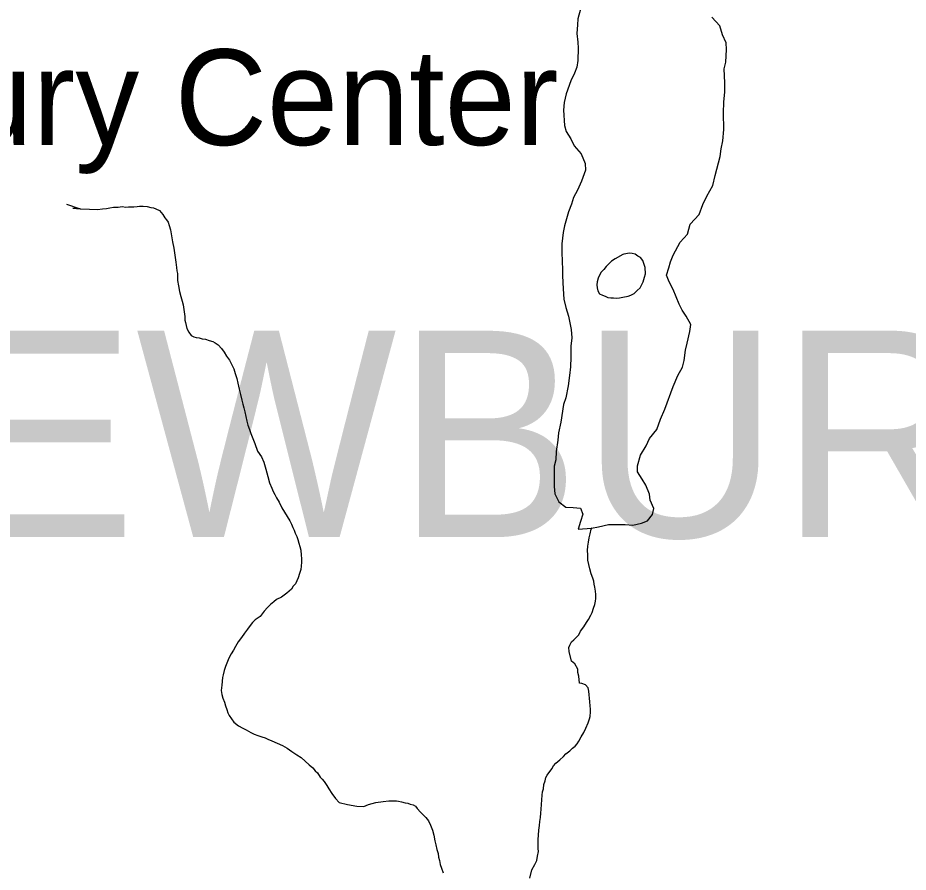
# Model space of a CAD drawing. Extents: x 103424 to 290657, y 38711 to 110967.
# Drawn here: x 214249.4459 to 214249.8137, y 40209.7104 to 40210.0632 of the extents above; entities that cross this region are included whole.
import ezdxf

# ---------------------------------------------------------------- set-up
doc = ezdxf.new("R2010")
doc.units = 0
for name, color, linetype in [('GM_X_Minor_Lake', 7, 'Continuous'), ('GM_X_Minor_River', 7, 'Continuous'), ('GM_X_Township_Text', 7, 'Continuous'), ('GM_X_Unincorporated_Text', 7, 'Continuous')]:
    doc.layers.add(name, color=color, linetype=linetype)

msp = doc.modelspace()

# ---------------------------------------------------------------- linework, layer by layer
at = {"layer": 'GM_X_Minor_Lake'}
msp.add_line((214249.67741, 40209.852), (214249.68291, 40209.85239), dxfattribs=at)
for points in [[(214249.6784, 40210.06682), (214249.67726, 40210.06283), (214249.67707, 40210.06036), (214249.67688, 40210.05675), (214249.67726, 40210.05314), (214249.67745, 40210.05067), (214249.67726, 40210.04554), (214249.67688, 40210.04288), (214249.67593, 40210.04041), (214249.67441, 40210.03718), (214249.67251, 40210.03186), (214249.67156, 40210.02825), (214249.67137, 40210.02502), (214249.67175, 40210.01876), (214249.67251, 40210.01629), (214249.6744, 40210.01325), (214249.67573, 40210.0104), (214249.67858, 40210.00699), (214249.68028, 40210.003), (214249.68047, 40210.00034), (214249.67876, 40209.99578), (214249.67706, 40209.99198), (214249.67554, 40209.98894), (214249.67459, 40209.98628)], [(214249.68291, 40209.85239), (214249.68575, 40209.85296), (214249.68993, 40209.85392), (214249.69676, 40209.85393), (214249.69998, 40209.85374), (214249.70359, 40209.8545), (214249.70605, 40209.85546), (214249.70814, 40209.85812), (214249.70871, 40209.86059), (214249.70719, 40209.864), (214249.70681, 40209.86647), (214249.7053, 40209.87027), (214249.70378, 40209.87274), (214249.70188, 40209.87577), (214249.70188, 40209.87824), (214249.70321, 40209.88261), (214249.70549, 40209.88641), (214249.70682, 40209.88945), (214249.70986, 40209.89326), (214249.71137, 40209.89744), (214249.71327, 40209.90162), (214249.71669, 40209.91093), (214249.71859, 40209.91549), (214249.72049, 40209.91891), (214249.72124, 40209.92176), (214249.72181, 40209.92594), (214249.72238, 40209.92879), (214249.72352, 40209.93373), (214249.7239, 40209.93658), (214249.72201, 40209.93999), (214249.7203, 40209.94246), (214249.71916, 40209.94493), (214249.71783, 40209.94796), (214249.7167, 40209.951), (214249.71499, 40209.95423), (214249.71385, 40209.95689), (214249.7148, 40209.95993), (214249.71556, 40209.9624), (214249.7167, 40209.96525), (214249.71955, 40209.97057), (214249.72258, 40209.9738), (214249.72372, 40209.97798), (214249.72733, 40209.98197), (214249.72885, 40209.98615), (214249.73056, 40209.98957), (214249.73302, 40209.99394), (214249.73397, 40209.99813), (214249.73606, 40210.00591), (214249.73644, 40210.00914), (214249.7372, 40210.01237), (214249.73758, 40210.01712), (214249.73739, 40210.02396), (214249.73758, 40210.02833), (214249.73796, 40210.0327), (214249.73796, 40210.03631), (214249.73778, 40210.04219), (214249.73835, 40210.04485), (214249.73872, 40210.05017), (214249.73854, 40210.05283), (214249.73702, 40210.05625), (214249.73588, 40210.05986), (214249.73266, 40210.06346)], [(214249.67459, 40209.98628), (214249.67345, 40209.98305), (214249.67174, 40209.97735), (214249.67117, 40209.9745), (214249.6706, 40209.96994), (214249.6706, 40209.9669), (214249.67079, 40209.96216), (214249.67098, 40209.95969), (214249.67098, 40209.95665), (214249.67117, 40209.95133), (214249.67154, 40209.94696), (214249.6723, 40209.94354), (214249.67344, 40209.93994), (214249.67401, 40209.93728), (214249.67458, 40209.93443), (214249.67477, 40209.93101), (214249.67439, 40209.92759), (214249.67439, 40209.92303), (214249.67419, 40209.91905), (214249.67381, 40209.91544), (214249.67324, 40209.91126), (214249.67229, 40209.90632), (214249.67135, 40209.90347), (214249.67021, 40209.89625), (214249.66926, 40209.89188), (214249.66907, 40209.88884), (214249.66831, 40209.88409), (214249.66812, 40209.88067), (214249.66755, 40209.87801), (214249.66754, 40209.86966), (214249.66773, 40209.86662), (214249.66944, 40209.86339), (214249.67229, 40209.86112), (214249.67532, 40209.86093), (214249.67836, 40209.86074), (214249.67931, 40209.85827), (214249.67836, 40209.85523), (214249.67741, 40209.852)], [(214249.69586, 40209.96551), (214249.69275, 40209.96373), (214249.69124, 40209.96276), (214249.68899, 40209.96045), (214249.68806, 40209.9593), (214249.68694, 40209.95814), (214249.68619, 40209.957), (214249.68564, 40209.95566), (214249.68528, 40209.95414), (214249.6851, 40209.953), (214249.68531, 40209.95167), (214249.68551, 40209.95053), (214249.68628, 40209.94921), (214249.68743, 40209.94866), (214249.68857, 40209.9483), (214249.68972, 40209.94774), (214249.69086, 40209.94757), (214249.692, 40209.94758), (214249.69333, 40209.94741)], [(214249.69333, 40209.94741), (214249.69446, 40209.94761), (214249.69579, 40209.94782), (214249.69806, 40209.94823), (214249.6992, 40209.94863), (214249.70051, 40209.9494), (214249.70183, 40209.95056), (214249.70295, 40209.95171), (214249.70369, 40209.95305), (214249.70425, 40209.9542), (214249.7048, 40209.9561), (214249.70516, 40209.95744), (214249.70513, 40209.96009), (214249.70414, 40209.96293), (214249.70318, 40209.96425), (214249.70203, 40209.9648), (214249.70089, 40209.96554), (214249.69974, 40209.96591), (214249.6986, 40209.96608), (214249.69633, 40209.96567), (214249.69586, 40209.96551)]]:
    msp.add_lwpolyline(points, dxfattribs=at)
at = {"layer": 'GM_X_Minor_River'}
for points in [[(214249.46598, 40209.98624), (214249.47173, 40209.98428), (214249.46868, 40209.98459), (214249.47173, 40209.98428), (214249.47554, 40209.98417), (214249.47877, 40209.98405), (214249.48086, 40209.98429), (214249.48257, 40209.98451), (214249.4839, 40209.98473), (214249.48541, 40209.98496), (214249.48636, 40209.98498), (214249.48731, 40209.985), (214249.48826, 40209.98521), (214249.48921, 40209.98523), (214249.49035, 40209.98506), (214249.49169, 40209.98509), (214249.49283, 40209.98512), (214249.49378, 40209.98514), (214249.49529, 40209.98536), (214249.49624, 40209.98538), (214249.49777, 40209.98541), (214249.49929, 40209.98526), (214249.50082, 40209.98491), (214249.50196, 40209.98475), (214249.50292, 40209.98439), (214249.50446, 40209.98366), (214249.50583, 40209.98198), (214249.50662, 40209.98067), (214249.5074, 40209.97973), (214249.50799, 40209.9788), (214249.5084, 40209.97748), (214249.50901, 40209.97559), (214249.50944, 40209.97313), (214249.50987, 40209.97067), (214249.51031, 40209.96802), (214249.51075, 40209.96518), (214249.51119, 40209.96234), (214249.51143, 40209.96006), (214249.51165, 40209.95874), (214249.51186, 40209.9576), (214249.51192, 40209.95475), (214249.51235, 40209.95248), (214249.51278, 40209.95021), (214249.51321, 40209.94813), (214249.51382, 40209.94624), (214249.51423, 40209.94473), (214249.51491, 40209.9398), (214249.51494, 40209.93829), (214249.51515, 40209.93734), (214249.51577, 40209.93488), (214249.51656, 40209.93338), (214249.51754, 40209.93207), (214249.5187, 40209.93153), (214249.51966, 40209.93117), (214249.5208, 40209.931), (214249.52214, 40209.93065), (214249.52347, 40209.93049), (214249.52501, 40209.92995), (214249.52654, 40209.92961), (214249.5275, 40209.92906), (214249.52866, 40209.92813), (214249.53002, 40209.92664), (214249.5312, 40209.92515), (214249.53218, 40209.92346), (214249.53336, 40209.92178), (214249.53435, 40209.9199), (214249.53515, 40209.9182), (214249.53576, 40209.91632), (214249.53637, 40209.91424), (214249.53679, 40209.91235), (214249.53742, 40209.90989), (214249.53785, 40209.90762), (214249.53847, 40209.90536), (214249.53888, 40209.90366), (214249.5393, 40209.90214), (214249.53971, 40209.90044), (214249.54013, 40209.89855), (214249.54055, 40209.89666), (214249.54097, 40209.89496), (214249.54158, 40209.89326), (214249.54218, 40209.89157), (214249.54299, 40209.88949), (214249.54379, 40209.88742), (214249.545, 40209.88422), (214249.54657, 40209.88197), (214249.54757, 40209.87971), (214249.54839, 40209.87688), (214249.54922, 40209.87386), (214249.54985, 40209.87121), (214249.55085, 40209.86895), (214249.55145, 40209.86764), (214249.55204, 40209.86632), (214249.55283, 40209.86501), (214249.55382, 40209.86313), (214249.55501, 40209.86087), (214249.55836, 40209.85544), (214249.55896, 40209.85412), (214249.55956, 40209.8528), (214249.56015, 40209.85168), (214249.56056, 40209.85035), (214249.56116, 40209.84904)], [(214249.6808, 40209.81345), (214249.68172, 40209.8148), (214249.68264, 40209.81653), (214249.68319, 40209.81768), (214249.68372, 40209.8194), (214249.68426, 40209.82093), (214249.68461, 40209.82227), (214249.68477, 40209.82341), (214249.68474, 40209.82512), (214249.68452, 40209.82645), (214249.68429, 40209.82816), (214249.68408, 40209.82929), (214249.68386, 40209.83062), (214249.68346, 40209.83175), (214249.68284, 40209.83363), (214249.68223, 40209.83571), (214249.68181, 40209.83741), (214249.68139, 40209.8393), (214249.68135, 40209.84139), (214249.68131, 40209.84329), (214249.68146, 40209.845), (214249.68161, 40209.84672), (214249.68196, 40209.84843), (214249.6823, 40209.85015), (214249.68283, 40209.85206), (214249.6832, 40209.85264)], [(214249.56116, 40209.84904), (214249.56157, 40209.84772), (214249.56198, 40209.84621), (214249.56239, 40209.84488), (214249.5628, 40209.84337), (214249.56304, 40209.84129), (214249.56307, 40209.83996), (214249.5631, 40209.83844), (214249.56295, 40209.83673), (214249.56278, 40209.83539), (214249.56225, 40209.83367), (214249.56172, 40209.83195), (214249.56063, 40209.82946), (214249.5597, 40209.82849), (214249.55896, 40209.82733), (214249.5571, 40209.82558), (214249.55485, 40209.82401), (214249.55278, 40209.82301), (214249.55166, 40209.82204), (214249.55035, 40209.82087), (214249.54904, 40209.8197), (214249.54775, 40209.81816), (214249.54608, 40209.81603), (214249.54402, 40209.81465), (214249.5429, 40209.81349), (214249.54197, 40209.81233), (214249.54087, 40209.81079), (214249.53957, 40209.80905), (214249.53828, 40209.80731), (214249.53698, 40209.80557), (214249.53588, 40209.80365), (214249.53496, 40209.80211), (214249.53405, 40209.80057), (214249.53313, 40209.79884), (214249.53223, 40209.79673), (214249.53168, 40209.79539), (214249.53115, 40209.79366), (214249.53081, 40209.79195), (214249.53045, 40209.7908), (214249.53014, 40209.78756), (214249.52999, 40209.78547), (214249.53022, 40209.78376), (214249.53063, 40209.78225), (214249.53124, 40209.78056), (214249.53165, 40209.77904), (214249.53226, 40209.77754), (214249.53266, 40209.77622), (214249.53326, 40209.77509), (214249.53522, 40209.77228), (214249.53715, 40209.7708), (214249.53889, 40209.76989), (214249.54023, 40209.76916), (214249.5412, 40209.76861), (214249.54216, 40209.76806), (214249.54351, 40209.76733), (214249.54504, 40209.7668), (214249.54676, 40209.76626), (214249.5481, 40209.76591), (214249.54925, 40209.76537), (214249.55079, 40209.76464), (214249.55309, 40209.76374), (214249.55521, 40209.76265), (214249.55713, 40209.76155), (214249.55906, 40209.76026), (214249.56119, 40209.75879), (214249.56292, 40209.75769), (214249.56467, 40209.7562), (214249.56622, 40209.75472), (214249.56777, 40209.75342), (214249.56874, 40209.7523), (214249.56972, 40209.75137), (214249.57089, 40209.74969), (214249.57167, 40209.74875), (214249.57245, 40209.74782), (214249.57363, 40209.74614), (214249.57442, 40209.74482), (214249.5756, 40209.74295), (214249.57717, 40209.74089), (214249.57872, 40209.73922), (214249.58217, 40209.73834), (214249.58598, 40209.73767), (214249.58884, 40209.73754), (214249.59073, 40209.73834), (214249.59375, 40209.73916), (214249.59679, 40209.73961), (214249.59925, 40209.73985), (214249.60039, 40209.73988), (214249.60134, 40209.7399), (214249.60229, 40209.73992), (214249.60325, 40209.73975), (214249.6044, 40209.7394), (214249.60593, 40209.73905), (214249.60707, 40209.73889), (214249.60803, 40209.73853), (214249.60918, 40209.73817), (214249.61014, 40209.73762), (214249.61092, 40209.73669), (214249.61229, 40209.7352), (214249.61443, 40209.73296), (214249.6156, 40209.73166), (214249.6164, 40209.72978)], [(214249.65738, 40209.70787), (214249.65826, 40209.71131), (214249.65954, 40209.71362), (214249.66027, 40209.71515), (214249.66061, 40209.71706), (214249.66095, 40209.71897), (214249.66092, 40209.72011), (214249.66088, 40209.72182), (214249.66084, 40209.7239), (214249.66099, 40209.72562), (214249.66114, 40209.72771), (214249.66148, 40209.72962), (214249.66163, 40209.73133), (214249.66179, 40209.73304), (214249.66194, 40209.73476), (214249.66209, 40209.73647), (214249.66224, 40209.73837), (214249.66239, 40209.74028), (214249.66254, 40209.74218), (214249.6627, 40209.74351), (214249.66306, 40209.74485), (214249.66321, 40209.74657), (214249.66375, 40209.7481), (214249.6641, 40209.74943), (214249.66465, 40209.7504), (214249.66649, 40209.7531), (214249.66723, 40209.75425), (214249.66816, 40209.75541), (214249.66984, 40209.75678), (214249.67133, 40209.75814), (214249.67226, 40209.7593), (214249.67394, 40209.76048), (214249.67506, 40209.76164), (214249.67619, 40209.76243), (214249.67693, 40209.76339), (214249.67766, 40209.76455), (214249.67858, 40209.76628), (214249.67968, 40209.76801), (214249.68059, 40209.76993), (214249.6815, 40209.77204), (214249.68203, 40209.77376), (214249.68239, 40209.77472), (214249.68254, 40209.77663), (214249.68252, 40209.77776), (214249.6823, 40209.77909), (214249.68226, 40209.7808), (214249.68204, 40209.78231), (214249.68201, 40209.78364), (214249.68179, 40209.78516), (214249.68157, 40209.78648), (214249.6804, 40209.78779), (214249.67887, 40209.78833), (214249.67791, 40209.7885), (214249.67766, 40209.79134), (214249.67725, 40209.79285), (214249.67722, 40209.79418), (214249.67603, 40209.79644), (214249.67467, 40209.79755), (214249.67364, 40209.80151), (214249.6736, 40209.80322), (214249.67396, 40209.80418), (214249.67469, 40209.80553), (214249.67563, 40209.80631), (214249.67656, 40209.80728), (214249.67768, 40209.80844), (214249.6784, 40209.80998), (214249.6797, 40209.81171), (214249.6808, 40209.81345)], [(214249.6164, 40209.72978), (214249.6172, 40209.7277), (214249.61782, 40209.72563), (214249.61825, 40209.72336), (214249.61866, 40209.72166), (214249.61908, 40209.71976), (214249.6195, 40209.71806), (214249.61972, 40209.71655), (214249.62013, 40209.71523), (214249.62036, 40209.71352), (214249.62096, 40209.71202), (214249.62157, 40209.71013)]]:
    msp.add_lwpolyline(points, dxfattribs=at)

# ---------------------------------------------------------------- texts
at = {"layer": 'GM_X_Township_Text'}
msp.add_text('NEWBURY', height=0.085227, rotation=0, dxfattribs=at).set_placement((214249.33646, 40209.84877))
at = {"layer": 'GM_X_Unincorporated_Text'}
msp.add_text('Newbury Center', height=0.0394886, rotation=0, dxfattribs=at).set_placement((214249.2877, 40210.01068))

doc.saveas('drawing.dxf')
